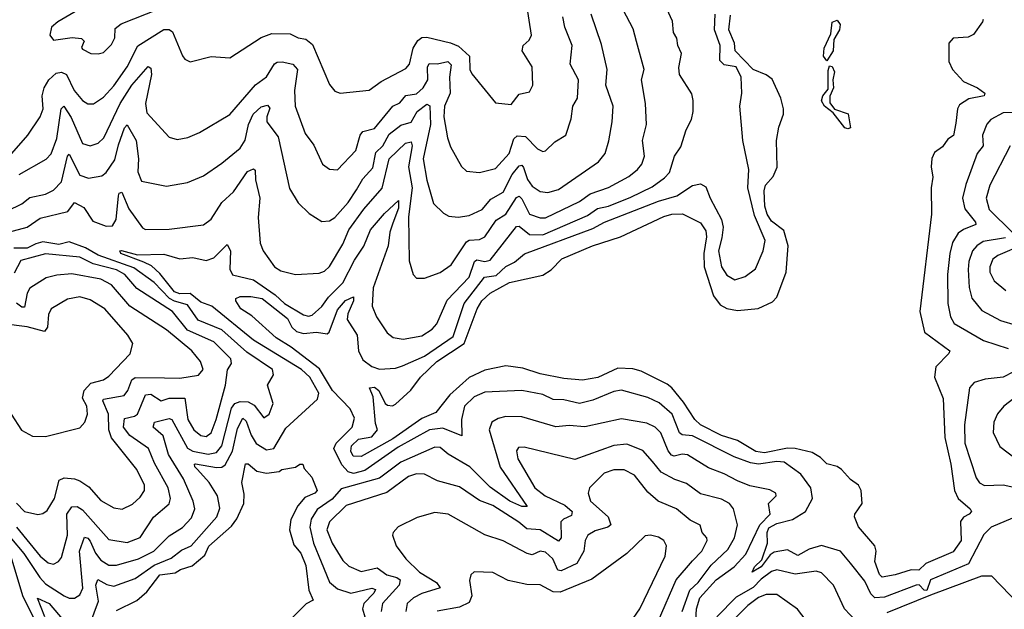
# Model space of a CAD drawing. Extents: x 1552294 to 1694791, y 811929 to 917222.
# Tile 522 of 643: x 1648007 to 1651750, y 897484 to 899724. Entities that reach past the tile are written whole.
import ezdxf

# ---------------------------------------------------------------- set-up
doc = ezdxf.new("R2010")
doc.units = 0

msp = doc.modelspace()

# ---------------------------------------------------------------- linework, layer by layer
at = {"layer": '0CON10XD'}
for points in [[(1647976.2, 899215), (1648038.1, 899285), (1648084.8, 899355.2), (1648096.2, 899385), (1648092.4, 899435), (1648099, 899465), (1648117.8, 899495), (1648145, 899520.7), (1648165, 899524.8), (1648185, 899515.3), (1648213.7, 899455), (1648245, 899416.4), (1648265, 899403.8), (1648286.6, 899403.4), (1648325, 899428.7), (1648365, 899472), (1648415.6, 899545), (1648455.3, 899624.7), (1648555, 899686.5), (1648575, 899686.3), (1648587.3, 899677.3), (1648625, 899586.2), (1648635, 899573.8), (1648655, 899564), (1648735, 899584.3), (1648805, 899579.2), (1648924.2, 899655.8), (1648965, 899671.5), (1649035, 899670.5), (1649065, 899655.3), (1649095, 899650.3), (1649119.3, 899629.3), (1649185, 899478), (1649205, 899452.5), (1649225, 899444.2), (1649335, 899456.5), (1649381.3, 899488.7), (1649475, 899538.8), (1649488.8, 899555), (1649502.1, 899615), (1649519.8, 899645), (1649535, 899655.5), (1649555, 899657.5), (1649645, 899636.2), (1649675, 899622.5), (1649716.3, 899585), (1649717.9, 899535), (1649725, 899518), (1649815, 899408), (1649875, 899401.4), (1649905, 899441.2), (1649945, 899449.2), (1649957.5, 899475), (1649954.6, 899544.6), (1649916.7, 899605), (1649920.8, 899625), (1649944.1, 899645.9), (1649952.3, 899665), (1649932, 899795)], [(1648273.8, 897426.2), (1648305.8, 897515), (1648296.2, 897575), (1648303.2, 897596.8), (1648337.3, 897577.3), (1648365, 897571.2), (1648445, 897600.9), (1648518.3, 897651.7), (1648581.8, 897678.2), (1648621.6, 897708.4), (1648659, 897725), (1648755.9, 897835), (1648767.8, 897867.8), (1648758.4, 897915), (1648727, 897965), (1648683, 898015), (1648672.8, 898025), (1648670.5, 898035), (1648675, 898036.7), (1648755, 898022.1), (1648775, 898023.9), (1648787.7, 898032.3), (1648815.8, 898084.2), (1648835, 898170.7), (1648855, 898210.3), (1648868.1, 898198.1), (1648886.2, 898145), (1648905, 898112.9), (1648945, 898089.6), (1648972.5, 898095), (1649018.1, 898171.9), (1649138.3, 898281.7), (1649144.4, 898305), (1649109.2, 898365), (1649078.5, 898395), (1648895, 898506.3), (1648737.3, 898635), (1648695, 898650.1), (1648655, 898682.9), (1648615, 898681.8), (1648595, 898689.5), (1648539.8, 898759.8), (1648508, 898788), (1648478, 898802), (1648391.5, 898835), (1648386.7, 898845), (1648393.5, 898846.5), (1648455, 898830.2), (1648555, 898832.5), (1648615, 898815.3), (1648665, 898820.2), (1648715, 898808.2), (1648745, 898818.8), (1648795, 898869.2), (1648808, 898845), (1648805.7, 898775.7), (1648815, 898754.7), (1648895, 898734.8), (1648978.3, 898678.3), (1649013.3, 898645), (1649085, 898602.2), (1649105, 898597.1), (1649118.4, 898601.6), (1649155, 898633.4), (1649180.3, 898669.7), (1649235, 898723.8), (1649279.8, 898810.2), (1649315, 898862.7), (1649340.8, 898925), (1649392.9, 898987.1), (1649446.7, 899036.7), (1649447.1, 899007.1), (1649425, 898950.6), (1649413.5, 898916.5), (1649406.8, 898865), (1649350.2, 898705), (1649346.7, 898635), (1649362.7, 898595), (1649403.8, 898533.8), (1649426.7, 898516.7), (1649465, 898509.3), (1649535, 898522.9), (1649575, 898547.5), (1649591.9, 898568.1), (1649632.3, 898657.7), (1649715.7, 898745), (1649735.2, 898804.8), (1649745, 898811.9), (1649775, 898804.8), (1649795, 898810), (1649895, 898938.1), (1649905, 898939), (1649945, 898907.1), (1649995, 898905.7), (1650165, 898980.2), (1650203.1, 899006.9), (1650245, 899015.8), (1650330.6, 899049.4), (1650411.5, 899088.5), (1650457.7, 899122.3), (1650476.5, 899143.5), (1650496, 899205), (1650519.7, 899240.3), (1650540, 899305), (1650560.4, 899345), (1650567.5, 899375), (1650567.2, 899417.2), (1650561.4, 899441.4), (1650514.6, 899515), (1650512.6, 899542.6), (1650522.5, 899595), (1650509.1, 899625), (1650505, 899653.8), (1650492.2, 899675), (1650488.1, 899718.1), (1650453.5, 899795)], [(1647963.9, 898916.1), (1648035, 898935.2), (1648085, 898969.4), (1648189.5, 898995), (1648215, 899028.8), (1648250.6, 899010.6), (1648285, 898958.8), (1648335, 898938.6), (1648359.1, 898940.9), (1648373.3, 898965), (1648381.7, 899055), (1648385, 899064.4), (1648395, 899067.8), (1648421.1, 899005), (1648473.1, 898933.1), (1648485, 898926.1), (1648575, 898928.2), (1648705, 898944.6), (1648735, 898966.2), (1648775, 899029.5), (1648819.9, 899070.1), (1648872.5, 899147.5), (1648895, 899156.7), (1648902, 899152), (1648902.9, 899115), (1648920, 899045), (1648912.6, 898972.6), (1648920.9, 898875), (1648932.1, 898845), (1648975.3, 898785.3), (1648999.8, 898769.8), (1649055, 898755.5), (1649145, 898760.5), (1649165, 898768.2), (1649185, 898785.5), (1649235, 898871.3), (1649257.7, 898925), (1649315, 899004.2), (1649385, 899083.8), (1649411.3, 899195), (1649473.2, 899255), (1649495, 899260), (1649498.6, 899245), (1649484.4, 899165), (1649498.5, 899085), (1649485.2, 898974.8), (1649487, 898807), (1649502, 898755), (1649515, 898741.2), (1649545, 898741.4), (1649605, 898763.3), (1649647.4, 898792.6), (1649705, 898879.1), (1649715, 898885.5), (1649755, 898888.3), (1649775, 898899), (1649818.3, 898961.7), (1649855, 898985.2), (1649895, 899048.2), (1649905, 899052.8), (1649915, 899043.3), (1649945, 898984.7), (1649985, 898970.9), (1650005, 898970.4), (1650135, 899032.5), (1650175, 899062.6), (1650245, 899085.7), (1650322.2, 899127.8), (1650355.9, 899154.1), (1650371.6, 899175), (1650382.5, 899205), (1650374.4, 899265), (1650389.1, 899325), (1650386.1, 899405), (1650370.4, 899495), (1650380.4, 899535), (1650351.1, 899641.1), (1650338.5, 899688.5), (1650288.8, 899785)], [(1648279.9, 899790.1), (1648152, 899715), (1648128, 899695), (1648120.8, 899665), (1648135, 899646), (1648206, 899656), (1648241.7, 899651.7), (1648251.7, 899641.7), (1648241.7, 899618.3), (1648245, 899611.2), (1648277.5, 899595), (1648305, 899594.4)], [(1648305, 899594.4), (1648325, 899598.6), (1648355, 899629.4), (1648367.9, 899655), (1648370, 899690), (1648392.1, 899707.9), (1648536.2, 899765)], [(1647905, 898970.4), (1648015, 899024.2), (1648045, 899048.1), (1648105, 899061.2), (1648135, 899075.8), (1648165, 899107.3), (1648188.5, 899205), (1648195, 899212.2), (1648235, 899133.2), (1648268.1, 899121.9), (1648319.1, 899130.9), (1648335, 899143.6), (1648368.7, 899191.3), (1648381.8, 899248.2), (1648405, 899312.2), (1648415, 899323.6), (1648449.5, 899265), (1648458.7, 899195), (1648455.3, 899145), (1648470.1, 899110.1), (1648565, 899091.8), (1648645, 899104.5), (1648705, 899130.4), (1648775, 899178), (1648845, 899236.1), (1648863.9, 899266.1), (1648876.6, 899325), (1648894.5, 899365), (1648925, 899392.5), (1648948.3, 899398.3), (1648957, 899387), (1648946.4, 899355), (1648946.4, 899335), (1648989, 899279), (1649032.2, 899082.2), (1649065, 899027.5), (1649106.7, 898986.7), (1649155, 898957.1), (1649185, 898959.1), (1649205, 898972.3), (1649255, 899029.3), (1649287.5, 899077.5), (1649311.5, 899118.5), (1649349, 899161), (1649360.6, 899219.4), (1649386.6, 899245), (1649410.9, 899289.1), (1649455, 899323.5), (1649495.1, 899334.9), (1649518.3, 899375), (1649555, 899402.6), (1649566.1, 899396.1), (1649568.3, 899325), (1649540.2, 899195), (1649554.2, 899114.2), (1649580, 899025), (1649618.3, 898988.3), (1649637.8, 898977.8), (1649673.8, 898973.8), (1649715, 898979.7), (1649765, 899002.9), (1649797.8, 899042.2), (1649845, 899067.8), (1649879.4, 899135), (1649905, 899168.9), (1649915, 899170.6), (1649922.2, 899162.2), (1649937.1, 899117.1), (1649955, 899091.1), (1649985, 899070.8), (1650015, 899067.5), (1650055, 899078.8), (1650206.5, 899183.5), (1650231.9, 899215), (1650246.4, 899263.6), (1650259.5, 899335), (1650262.9, 899395), (1650234.7, 899475), (1650239.7, 899535), (1650218.9, 899628.9), (1650179.2, 899745)], [(1648005, 899135.7), (1648106.6, 899193.4), (1648125.9, 899214.1), (1648147.3, 899272.7), (1648164.8, 899385.2), (1648174.7, 899395.3), (1648201.8, 899351.8), (1648245, 899253.1), (1648274, 899244), (1648305, 899254.7), (1648326.2, 899275), (1648388.8, 899405), (1648433.2, 899475), (1648495, 899545.5), (1648505, 899539.2), (1648507.9, 899515), (1648485.3, 899405), (1648490.3, 899370.3), (1648575, 899276.9), (1648605, 899268.9), (1648645.7, 899275.7), (1648690, 899295), (1648805, 899363.8), (1648903.6, 899476.4), (1648945, 899506.1), (1648975, 899555.4), (1648985, 899562.5), (1649005, 899563.4), (1649045, 899554.7), (1649063.3, 899535), (1649051.7, 899455), (1649054.3, 899395), (1649091.7, 899291.8), (1649125, 899247.1), (1649157.8, 899175), (1649185, 899155.5), (1649215, 899153.5), (1649283.9, 899226.1), (1649301.3, 899285), (1649311, 899299), (1649355, 899310.3), (1649425, 899394.8), (1649452, 899408), (1649475, 899435.6), (1649515, 899442.5), (1649540.9, 899465), (1649558.3, 899495), (1649556.4, 899543.6), (1649562.7, 899557.3), (1649595, 899556.2), (1649634.8, 899564.8), (1649647.3, 899552.7), (1649641.1, 899505), (1649642.6, 899445), (1649621.4, 899395), (1649618.8, 899355), (1649632.5, 899275), (1649645, 899241.2), (1649686.4, 899166.4), (1649705, 899148.6), (1649755, 899143.6), (1649815, 899158.8), (1649866.9, 899215), (1649885, 899270.4), (1649897.5, 899282.5), (1649929.7, 899279.7), (1649975, 899233.6), (1649995, 899222.5), (1650006, 899225), (1650040.7, 899259.3), (1650083.5, 899285), (1650103.5, 899346.5), (1650108.9, 899395), (1650126.9, 899425), (1650131.3, 899495), (1650099.6, 899555), (1650107.3, 899625), (1650079.2, 899695), (1650071.6, 899735)], [(1651805, 897839.7), (1651699.4, 897795), (1651672, 897768), (1651613.7, 897656.3), (1651469.3, 897595), (1651455, 897555.2), (1651445, 897555.9), (1651425.9, 897575.9), (1651415, 897575.8), (1651295, 897529.7), (1651257.6, 897527.6), (1651242.2, 897542.2), (1651219.9, 897589.9), (1651165, 897658.8), (1651127.5, 897705), (1651055, 897725.4), (1651008.6, 897711.4), (1650965, 897687.9), (1650925, 897709.2), (1650875, 897700.3), (1650859.9, 897690.1), (1650825.2, 897645), (1650791.2, 897625), (1650799.7, 897645), (1650827.9, 897672.1), (1650849.4, 897735), (1650848.3, 897775), (1650855, 897793.2), (1650885, 897809.2), (1650945, 897825.1), (1650994, 897855), (1651021.1, 897905), (1651014.6, 897945), (1650976.8, 897996.8), (1650912.5, 898042.5), (1650885, 898044.8), (1650815, 898035.4), (1650785, 898039.5), (1650722.8, 898062.8), (1650565, 898142), (1650525, 898146.4), (1650514.6, 898154.6), (1650487.3, 898225), (1650438.3, 898268.3), (1650395, 898288.7), (1650295, 898316.5), (1650265, 898311.4), (1650185, 898277.5), (1650135, 898265.7), (1650075, 898278.8), (1650035, 898280.7), (1649995, 898299.6), (1649915, 898315.2), (1649775, 898309.1), (1649735, 898291.2), (1649697.8, 898255), (1649685.7, 898205), (1649687.6, 898142.4), (1649615, 898171.5), (1649565, 898164.8), (1649445, 898099), (1649318.5, 898011.5), (1649275, 897999.2), (1649255.7, 898005.7), (1649231.9, 898031.9), (1649200.4, 898095), (1649210.2, 898115), (1649270.6, 898175), (1649279.4, 898209.4), (1649263.2, 898245), (1649195.8, 898315), (1649146.6, 898396.6), (1649039, 898479), (1648982, 898515), (1648889, 898599), (1648847.1, 898625), (1648828.6, 898655), (1648828.6, 898665), (1648845, 898671.8), (1648885, 898672.1), (1648928.1, 898665), (1649025, 898588.5), (1649041.3, 898555), (1649059.2, 898539.2), (1649085, 898531.3), (1649135, 898536.4), (1649175, 898529.6), (1649183, 898537), (1649215, 898621.6), (1649245, 898656.2), (1649275, 898671.2), (1649275.7, 898655), (1649254, 898606), (1649251.7, 898585), (1649289.5, 898525), (1649294.4, 898465), (1649311.2, 898431.2), (1649345, 898406.2), (1649375, 898396.2), (1649435, 898399.5), (1649461.8, 898408.2), (1649545, 898444.8), (1649655, 898519.6), (1649696, 898645), (1649774.1, 898745), (1649817.6, 898752.3), (1649855, 898785.6), (1649887.8, 898802.2), (1649926, 898834), (1650185, 898930.9), (1650229.6, 898955), (1650435, 899034), (1650505, 899054.5), (1650565, 899093.3), (1650595, 899100), (1650615, 899089.2), (1650631.6, 899045), (1650675.1, 898965), (1650680.5, 898935), (1650675.5, 898895.5), (1650663.4, 898845), (1650674.5, 898784.5), (1650695, 898752.9), (1650725, 898735.6), (1650765, 898748.5), (1650803.5, 898776.5), (1650832.9, 898845), (1650840.3, 898885), (1650800.1, 898980.1), (1650774.8, 899085), (1650778, 899155), (1650756.4, 899265), (1650744.6, 899394.6), (1650752.5, 899445), (1650750, 899505), (1650730.6, 899545), (1650685, 899552.7), (1650668.7, 899568.7), (1650670.2, 899625), (1650648.7, 899685), (1650650.9, 899745)], [(1651670, 899725), (1651666.7, 899715), (1651632.2, 899667.8), (1651612.1, 899657.9), (1651555, 899652.9), (1651539.1, 899635), (1651539.6, 899565), (1651552.8, 899535), (1651595, 899488.9), (1651647.8, 899465), (1651675.8, 899445), (1651673.3, 899435), (1651615, 899423.1), (1651579.8, 899400.2), (1651572.2, 899385), (1651565, 899330), (1651556.2, 899283.8), (1651535, 899270), (1651515, 899240.6), (1651485, 899218.9), (1651474, 899196), (1651471.7, 899165), (1651478.4, 899125), (1651471.2, 899085), (1651473.1, 898985), (1651428.2, 898615), (1651446.3, 898536.4), (1651542.5, 898465), (1651539.3, 898455), (1651490, 898405), (1651484.3, 898365), (1651517.6, 898285), (1651523.6, 898136.4), (1651547.2, 898035), (1651560.4, 897935), (1651574.5, 897904.5), (1651620, 897865), (1651625.7, 897855), (1651616, 897845), (1651595, 897833.2), (1651582.9, 897817.1), (1651586.5, 897745), (1651555, 897702.5), (1651451.9, 897658.1), (1651425, 897631.9), (1651395.9, 897634.1), (1651335, 897614.2), (1651285, 897605.6), (1651275, 897615.8), (1651257.1, 897665), (1651263.2, 897705), (1651257.7, 897725), (1651195, 897797.5), (1651180.8, 897835), (1651181.6, 897845), (1651209.8, 897885), (1651206.1, 897935), (1651195, 897954.6), (1651165, 897976.2), (1651131.5, 898015), (1651115, 898025.9), (1651075, 898036.8), (1651050.5, 898060.5), (1651018.8, 898078.8), (1650954.9, 898094.9), (1650925, 898095.9), (1650837.8, 898077.8), (1650805, 898082.7), (1650735, 898124.8), (1650675, 898143.4), (1650594.7, 898185), (1650573.3, 898205), (1650530.5, 898270.5), (1650485.6, 898325.6), (1650468.3, 898338.3), (1650368.9, 898388.9), (1650337.2, 898397.2), (1650280.1, 898399.9), (1650205, 898363.8), (1650145.9, 898354.1), (1650075, 898361), (1649985, 898378.1), (1649919.2, 898399.2), (1649855, 898408.2), (1649775, 898392.6), (1649715.4, 898364.6), (1649641.3, 898298.7), (1649589.2, 898230.8), (1649535, 898208.8), (1649425, 898131.3), (1649305, 898063.6), (1649274.6, 898065), (1649264.9, 898084.9), (1649268.1, 898105), (1649295, 898130.2), (1649345, 898138.6), (1649367.5, 898165), (1649359.1, 898189.1), (1649350.3, 898290.3), (1649336.2, 898325), (1649355, 898327.1), (1649371.9, 898315), (1649395.9, 898265.9), (1649405, 898258.8), (1649423.6, 898256.4), (1649435, 898263.3), (1649493.9, 898316.1), (1649530.4, 898365), (1649592.8, 898425), (1649696.9, 898493.1), (1649745.9, 898625), (1649763.8, 898655), (1649795, 898685.2), (1649868.1, 898725), (1649995, 898752.5), (1650026.7, 898773.3), (1650068, 898815), (1650184.3, 898865), (1650291.2, 898898.8), (1650455, 898975.9), (1650485.3, 898985.3), (1650525.9, 898985.9), (1650595, 898951.4), (1650615, 898922), (1650618.3, 898898.3), (1650607, 898835), (1650608.5, 898785), (1650644.5, 898675), (1650670.2, 898640.2), (1650695, 898627), (1650735, 898619.3), (1650814.1, 898625.9), (1650868, 898652), (1650885, 898669.2), (1650920.8, 898765), (1650928.2, 898865), (1650912.2, 898922.2), (1650865, 898958.5), (1650847.8, 898985), (1650839.3, 899015), (1650836.9, 899073.1), (1650841.9, 899095), (1650871.5, 899128.5), (1650886.7, 899163.3), (1650883.9, 899265), (1650892.1, 899315), (1650910.4, 899365), (1650910.3, 899385), (1650900.2, 899425), (1650867.7, 899497.7), (1650844.5, 899514.5), (1650794.8, 899535), (1650727.2, 899605), (1650723.8, 899635), (1650702.3, 899685), (1650709, 899741)], [(1651075, 899567.5), (1651062.2, 899585), (1651064.6, 899615), (1651089.8, 899670.2), (1651095, 899714.3), (1651115, 899722.2), (1651125.4, 899705.4), (1651122.9, 899685), (1651101.8, 899648.2), (1651098.9, 899605), (1651075, 899567.5)], [(1651155, 899308.9), (1651143.4, 899313.4), (1651099.6, 899369.6), (1651065.7, 899395), (1651055.5, 899415), (1651060, 899435), (1651080.4, 899459.6), (1651079.7, 899530.3), (1651085, 899548.8), (1651095.5, 899545.5), (1651104.3, 899525), (1651097.9, 899495), (1651100, 899465), (1651086.5, 899433.5), (1651087.2, 899407.2), (1651104, 899384), (1651156.4, 899366.4), (1651165, 899312.5), (1651155, 899308.9)], [(1651851.7, 899371.7), (1651745, 899370.2), (1651698.5, 899345), (1651683.3, 899326.8), (1651667.2, 899285), (1651669.5, 899245), (1651646.8, 899215), (1651603.1, 899096.9), (1651590.8, 899045), (1651599.2, 899005), (1651640.7, 898955), (1651641.8, 898945), (1651595, 898927), (1651575, 898912.7), (1651553.2, 898876.8), (1651542.8, 898835), (1651534.4, 898755), (1651534.8, 898644.8), (1651544.7, 898595), (1651559.4, 898569.4), (1651671.1, 898505), (1651765, 898474.7)], [(1651772.2, 899245), (1651694.8, 899095), (1651681.2, 899045), (1651692.5, 899002.5), (1651780.9, 898915)], [(1651754.5, 898895), (1651669.3, 898880.7), (1651644.9, 898865.1), (1651629.3, 898845), (1651614.5, 898805.5), (1651612, 898775), (1651616.3, 898706.3), (1651626, 898666), (1651665, 898619.1), (1651735, 898581.4), (1651795, 898563.5)], [(1647975, 897750.9), (1648022.1, 897695), (1648083.4, 897605), (1648105, 897580.2), (1648175, 897534.7), (1648195, 897525.3), (1648215, 897525.4), (1648235, 897538.2), (1648246.2, 897563.9), (1648234.4, 897705), (1648252.6, 897757.4), (1648265, 897754.1), (1648275, 897742.8), (1648295, 897697.3), (1648315, 897670.5), (1648345, 897651.1), (1648375, 897651.3), (1648458.8, 897675), (1648516.4, 897705), (1648575, 897762.6), (1648625, 897794.7), (1648659.5, 897830.5), (1648672.8, 897865), (1648665.7, 897895), (1648629, 897979), (1648571.7, 898071.7), (1648552.3, 898142.3), (1648514.6, 898175), (1648519.1, 898195), (1648575, 898208.8), (1648584.4, 898204.4), (1648645, 898096.2), (1648665, 898084.4), (1648722.9, 898072.9), (1648755, 898079.7), (1648775, 898104.7), (1648811.9, 898248.1), (1648824.4, 898265.6), (1648845, 898272.9), (1648875, 898271.3), (1648898.6, 898258.6), (1648935, 898211.2), (1648955.5, 898225), (1648970.8, 898265), (1648949.2, 898335), (1648971.8, 898375), (1648967.5, 898395), (1648870.5, 898460.5), (1648775.1, 898545.1), (1648685, 898582.1), (1648645, 898639.7), (1648595, 898653.8), (1648576.2, 898665), (1648518, 898725), (1648441.1, 898781.1), (1648305, 898829.3), (1648256.5, 898856.5), (1648195, 898879.6), (1648155, 898869.8), (1648095, 898879.8), (1648067.5, 898872.5), (1648035, 898855.1), (1647984.5, 898855.5)], [(1651825, 898871), (1651725, 898828.3), (1651706.5, 898813.5), (1651694.7, 898785), (1651695.3, 898765), (1651711.8, 898731.8), (1651755.2, 898695.2)], [(1648753, 898205), (1648789.2, 898335), (1648796.6, 898393.4), (1648812, 898418), (1648809, 898435), (1648745, 898499.7), (1648644, 898544), (1648587.8, 898615), (1648452.3, 898702.3), (1648406.7, 898755), (1648375, 898773.4), (1648286.1, 898796.1), (1648235, 898821.5), (1648105, 898834.5), (1648010.8, 898809.2), (1647985, 898760.8)], [(1647995, 897886.4), (1648025, 897854.6), (1648075, 897843.6), (1648095, 897847.8), (1648110.7, 897859.3), (1648139.3, 897905), (1648156.1, 897973.9), (1648175, 897982.9), (1648215, 897979.5), (1648235, 897971.2), (1648269, 897949), (1648315, 897896.4), (1648365, 897869.2), (1648396.5, 897863.5), (1648435, 897883.3), (1648465, 897909.6), (1648481.2, 897935), (1648480.8, 897955), (1648452.2, 898015), (1648355.1, 898135.1), (1648345.1, 898165.1), (1648343.6, 898225), (1648323.2, 898275), (1648325, 898282.5), (1648404.1, 898295.9), (1648418.1, 898315), (1648432.5, 898355), (1648445, 898363.8), (1648556.9, 898363.1), (1648615, 898362), (1648686.3, 898373.7), (1648704.2, 898395), (1648694.4, 898425), (1648660.9, 898465), (1648565, 898545.3), (1648425, 898634.8), (1648355, 898715.8), (1648315, 898737.4), (1648205, 898757.9), (1648147.3, 898752.7), (1648107.7, 898742.3), (1648045, 898703.9), (1648035, 898684.4), (1648025, 898631.5), (1648015, 898631.1), (1647995, 898646.5)], [(1647973.8, 898225), (1648013.7, 898163.7), (1648055, 898140.8), (1648105, 898140.6), (1648235, 898173.1), (1648254.4, 898195), (1648264.6, 898225), (1648262.2, 898255), (1648245.2, 898285.2), (1648251.2, 898315), (1648277.3, 898342.7), (1648325.2, 898354.8), (1648345, 898368.9), (1648426.1, 898453.9), (1648436.8, 898493.2), (1648418.2, 898525), (1648330.4, 898625), (1648275, 898659.5), (1648235, 898671.1), (1648187.8, 898662.2), (1648125.6, 898625), (1648116.4, 898603.6), (1648111.7, 898555), (1648101.1, 898538.9), (1648035, 898556.5), (1647945, 898567.7)], [(1651784.8, 898385.2), (1651745, 898365.4), (1651677.6, 898357.6), (1651634.7, 898345.3), (1651617.5, 898325), (1651599.1, 898185), (1651599.8, 898115), (1651642.7, 897982.7), (1651655, 897963.8), (1651674.3, 897954.3), (1651745, 897956.8), (1651815, 897941.3)], [(1647995, 897796.2), (1648085, 897684.8), (1648115, 897660.7), (1648134.6, 897655.4), (1648154.4, 897665), (1648165, 897680.8), (1648188, 897765), (1648185.4, 897845), (1648205, 897872.7), (1648225, 897873.5), (1648245, 897861.9), (1648345, 897748.6), (1648415, 897737.3), (1648464.2, 897755.8), (1648515, 897833.1), (1648575.2, 897884.8), (1648579.3, 897905), (1648570.9, 897945), (1648519.2, 898039.2), (1648495.8, 898095), (1648425, 898144.2), (1648400.8, 898175), (1648405, 898208), (1648443.1, 898216.9), (1648454.5, 898225.5), (1648485, 898297.9), (1648505, 898300.6), (1648545, 898276), (1648575, 898285.8), (1648635, 898285.2), (1648645.6, 898205), (1648669.2, 898165), (1648695, 898143.4), (1648715, 898140.7), (1648735, 898154.1), (1648753, 898205)], [(1651785.6, 898284.4), (1651747.9, 898255), (1651723.4, 898226.6), (1651710.3, 898195), (1651707.1, 898155), (1651732.6, 898102.6), (1651865, 898001.9)], [(1650577.3, 897442.7), (1650579.5, 897485), (1650592.8, 897527.2), (1650654.8, 897595.2), (1650723, 897645), (1650767.2, 897692.8), (1650820.1, 897805), (1650859.2, 897845), (1650853.6, 897885), (1650882.9, 897915), (1650881.4, 897925), (1650858, 897938), (1650782.9, 897952.9), (1650735, 897971.3), (1650685, 897998.4), (1650625, 898020.6), (1650545, 898070.2), (1650525, 898073.1), (1650495, 898065.2), (1650485, 898069.4), (1650471.8, 898085), (1650444.2, 898154.2), (1650422.9, 898175), (1650390.5, 898190.5), (1650295, 898207.6), (1650155, 898177.2), (1650095, 898181.6), (1650045, 898177.2), (1649915, 898215.3), (1649855, 898215.9), (1649825, 898208.8), (1649801.1, 898195), (1649792, 898165), (1649833.7, 898023.7), (1649935.9, 897874.1), (1649915, 897874.4), (1649869.7, 897895), (1649795, 897947.7), (1649717.7, 898025), (1649635, 898072.9), (1649605, 898097.9), (1649585, 898099.5), (1649455, 898042.7), (1649375, 897981.2), (1649228.5, 897941.5), (1649195, 897901.9), (1649137.3, 897862.7), (1649114.2, 897825.7), (1649109.6, 897795), (1649123.9, 897735), (1649153.3, 897663.4), (1649185, 897586.6), (1649215, 897561.6), (1649265, 897545.4), (1649345, 897564.3), (1649359.4, 897559.4), (1649353.3, 897545), (1649315.2, 897505), (1649309.9, 897485), (1649318.2, 897455)], [(1650525.1, 897474.9), (1650553.8, 897556.2), (1650586, 897585), (1650635, 897650.9), (1650699.2, 897710.8), (1650724, 897755), (1650735.8, 897805), (1650720.9, 897865), (1650705, 897886), (1650675, 897901.4), (1650595, 897922.2), (1650541.9, 897961.9), (1650496.7, 897976.7), (1650445.2, 898005.2), (1650412.5, 898045), (1650375, 898087.2), (1650315, 898110.9), (1650265, 898105.7), (1650117.1, 898052.9), (1649925, 898099.5), (1649902.3, 898097.7), (1649894.7, 898085), (1649900.6, 898055), (1649965.3, 897945), (1650004.6, 897915), (1650079, 897879), (1650106.7, 897855), (1650105, 897839.5), (1650073.5, 897826.5), (1650064.1, 897815.9), (1650064.7, 897755.3), (1650055, 897742.7), (1649985, 897785.7), (1649935, 897789.1), (1649904.8, 897815), (1649805, 897877.5), (1649755, 897896.5), (1649678.4, 897948.4), (1649595, 897971.4), (1649545, 897996.8), (1649515, 897997.8), (1649485, 897988.4), (1649402.8, 897927.2), (1649247.8, 897877.8), (1649184.2, 897815.8), (1649174.8, 897785.2), (1649194.9, 897734.9), (1649235, 897669.5), (1649257.9, 897647.9), (1649305, 897627.1), (1649365, 897641.6), (1649402.5, 897615), (1649440, 897605), (1649453.5, 897595), (1649449.5, 897575), (1649386.4, 897505), (1649380.4, 897475)], [(1648375, 897478.8), (1648452.5, 897517.5), (1648490.5, 897549.5), (1648538.8, 897615), (1648598, 897622), (1648617.5, 897635), (1648661.7, 897648.3), (1648710.8, 897689.2), (1648725, 897723.3), (1648811.2, 897798.8), (1648832.5, 897827.5), (1648858.8, 897885), (1648860.5, 897920.5), (1648851.2, 897965), (1648865, 898036.2), (1648875, 898036.2), (1648908, 898008), (1648945, 898001.2), (1648992.7, 898007.3), (1649003.3, 898015), (1649055, 898023.3), (1649071.2, 898035), (1649082.5, 898035), (1649088.3, 898018.3), (1649116.9, 897985), (1649137.5, 897935), (1649128, 897925), (1649091.2, 897908.8), (1649063.8, 897876.2), (1649038, 897825), (1649032.5, 897785), (1649048.3, 897728.3), (1649075, 897696.7), (1649095, 897650), (1649106, 897556), (1649121.7, 897518.3), (1649096.2, 897503.8), (1649025.8, 897434.2)], [(1650435, 897441.5), (1650502.6, 897595), (1650565, 897667.8), (1650599.5, 897705), (1650620.4, 897745), (1650618.8, 897755), (1650600.8, 897775), (1650593.4, 897803.4), (1650555, 897822.1), (1650503.3, 897865), (1650434.4, 897894.4), (1650395, 897928.7), (1650343.7, 897993.7), (1650305, 898014), (1650265, 898013.3), (1650228.8, 898001.2), (1650172.3, 897945), (1650167.3, 897925), (1650176.8, 897895), (1650244.2, 897835), (1650254.6, 897805), (1650242.9, 897795), (1650195, 897782.2), (1650167.1, 897765), (1650155.9, 897745), (1650151.3, 897705), (1650125, 897658.2), (1650065, 897629.3), (1650052.8, 897632.8), (1650033.8, 897675), (1650005, 897700.5), (1649985, 897704.2), (1649955, 897691.1), (1649935.6, 897695), (1649845, 897743.1), (1649775, 897766.4), (1649635.3, 897845.3), (1649585, 897850.9), (1649517.2, 897832.8), (1649445, 897797.1), (1649425.8, 897775), (1649424.4, 897765), (1649438.2, 897725), (1649474.8, 897674.8), (1649526.5, 897625), (1649591, 897585), (1649605.5, 897565), (1649535, 897543.3), (1649503.2, 897526.8), (1649480, 897505), (1649474.2, 897475)], [(1650290.8, 897379.2), (1650364.7, 897485), (1650460, 897685), (1650465.3, 897725), (1650455, 897744.5), (1650435, 897757.3), (1650405, 897765.4), (1650385, 897762.7), (1650314.4, 897695), (1650182.2, 897597.8), (1650061, 897549), (1650035, 897550.5), (1649985, 897575.9), (1649935, 897578.1), (1649888.1, 897588.1), (1649863.4, 897593.4), (1649805, 897623.5), (1649734.4, 897625.6), (1649722, 897615), (1649716.6, 897593.4), (1649725.2, 897535), (1649715, 897510), (1649678.1, 897491.9), (1649593.3, 897476.7)], [(1648005, 897047.5), (1648033.2, 897056.8), (1648084.3, 897095), (1648165, 897125.4), (1648185, 897144.5), (1648189.2, 897160.9), (1648187.2, 897195), (1648175.8, 897235), (1648085.9, 897345.9), (1648062.8, 897445), (1648018.6, 897535), (1647970.9, 897695)], [(1651185, 897439.6), (1651142.9, 897485), (1651100, 897575), (1651055, 897622.1), (1651035, 897628.8), (1650955, 897616.6), (1650885, 897634.1), (1650865, 897627.6), (1650825, 897598.4), (1650795, 897567), (1650730.4, 897529.6), (1650657, 897455)], [(1651305, 897471.3), (1651470.9, 897539.1), (1651665, 897610.4), (1651701.1, 897611.1), (1651841.6, 897465)], [(1648101.6, 897455), (1648073.7, 897526.3), (1648119.2, 897505), (1648175, 897438.6)], [(1651009.5, 897425), (1650963.8, 897483.8), (1650885, 897539.5), (1650845, 897539.7), (1650815, 897528.4), (1650775, 897498.4), (1650711.9, 897435)]]:
    msp.add_lwpolyline(points, dxfattribs=at)

doc.saveas('drawing.dxf')
